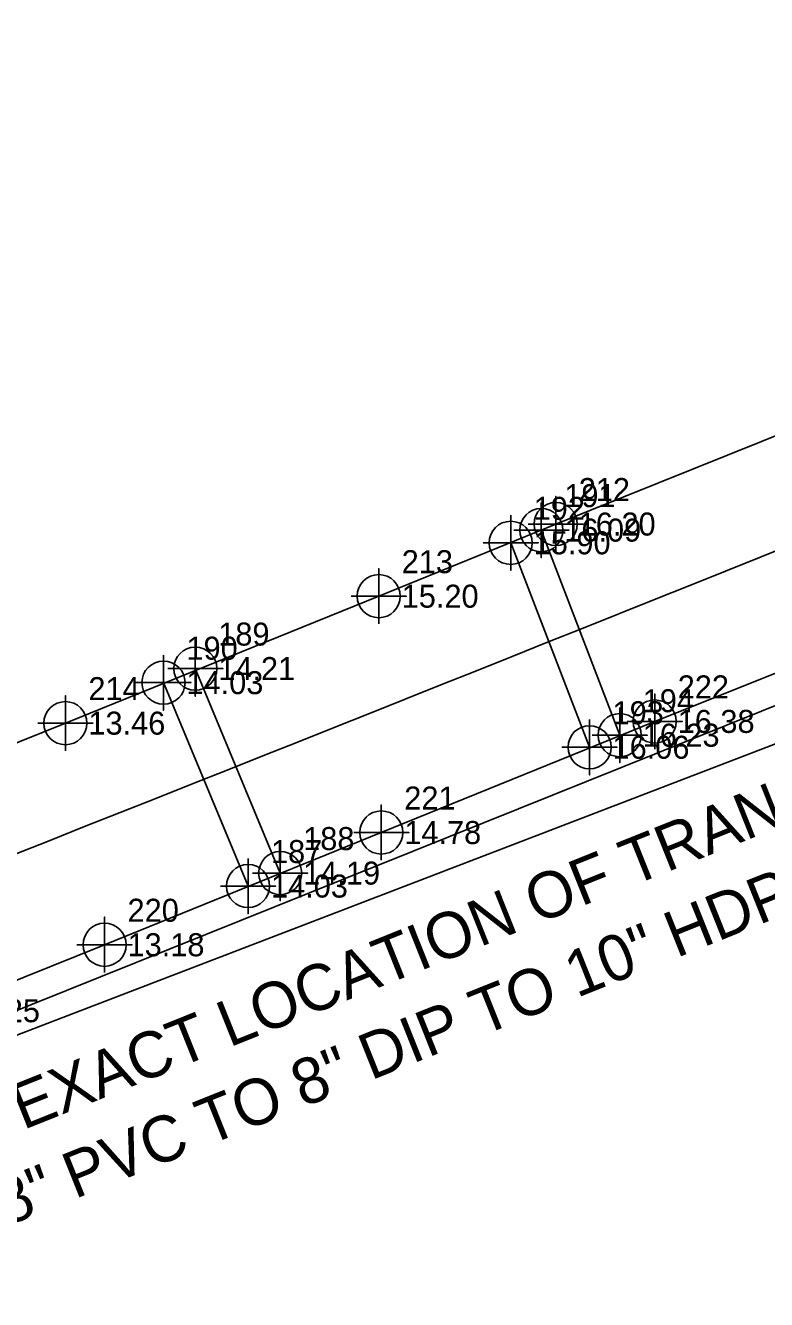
# Model space of a CAD drawing. Extents: x 2597630 to 2605918, y 617194 to 635093.
# Drawn here: x 2604109.4 to 2604190.1, y 618660.8 to 618799.3 of the extents above; entities that cross this region are included whole.
import ezdxf

# ---------------------------------------------------------------- set-up
doc = ezdxf.new("R2010")
doc.units = 0
for name, color, linetype in [('COGO Default Chain', 7, 'Continuous'), ('COGO Default Curve', 7, 'Continuous'), ('Exist Horizontal Alignment', 7, 'Continuous'), ('Exist Structure Major Bridge Seam', 7, 'Continuous'), ('Exist Structure Major Bridge Seam Cogo Elevation', 7, 'Continuous'), ('Exist Structure Major Bridge Seam Cogo Number', 7, 'Continuous'), ('Exist Structure Major Bridge Seam Cogo Point CELL', 7, 'Continuous'), ('Exist Structure Major Deck Tunnel Box Culvert', 7, 'Continuous'), ('Exist Structure Major Deck Tunnel Box Culvert Cogo Elevation', 7, 'Continuous'), ('Exist Structure Major Deck Tunnel Box Culvert Cogo Number', 7, 'Continuous'), ('Exist Structure Major Deck Tunnel Box Culvert Cogo Point CELL', 7, 'Continuous'), ('Exist Utilities Water UG Line SUE LOS B Text', 7, 'Continuous'), ('Exist Utilities Water UG Line SUE LOS C', 7, 'Continuous')]:
    doc.layers.add(name, color=color, linetype=linetype)

# ---------------------------------------------------------------- blocks, each defined once
blk = doc.blocks.new('EXIST STRUCTURE MAJOR DECK TUNNEL BOX CULVERT COGO POINT')
at = {"layer": 'Exist Structure Major Deck Tunnel Box Culvert Cogo Point CELL'}
blk.add_lwpolyline([(-0.06, 0), (0.06, 0), (0, 0), (0, 0.06), (0, -0.06)], dxfattribs=at)
blk.add_circle((0, 0), 0.0469, dxfattribs=at)
blk = doc.blocks.new('EXIST BRIDGE SEAM COGO POINT')
at = {"layer": 'Exist Structure Major Bridge Seam Cogo Point CELL'}
blk.add_lwpolyline([(0, 0.06), (0, -0.06), (0, 0), (0.06, 0), (-0.06, 0)], dxfattribs=at)
blk.add_circle((0, 0), 0.0469, dxfattribs=at)

msp = doc.modelspace()

# ---------------------------------------------------------------- linework, layer by layer
at = {"layer": 'COGO Default Chain'}
msp.add_line((2604025.78, 618657.83), (2604635.42, 618891.58), dxfattribs=at)
msp.add_line((2604025.78, 618657.83), (2604635.42, 618891.58), dxfattribs=at)
msp.add_arc((2597632.59, 635089.51), 17613.89, 290.322115, 292.058302, dxfattribs=at)
msp.add_arc((2597632.59, 635089.51), 17613.89, 290.322115, 292.058302, dxfattribs=at)
msp.add_arc((2597632.59, 635089.51), 17613.89, 290.322115, 292.058302, dxfattribs=at)
msp.add_arc((2597632.59, 635089.51), 17613.89, 290.322115, 292.058302, dxfattribs=at)
msp.add_arc((2597632.59, 635089.51), 17613.89, 290.322115, 292.058302, dxfattribs=at)
msp.add_arc((2597632.59, 635089.51), 17613.89, 290.322115, 292.058302, dxfattribs=at)
at = {"layer": 'COGO Default Curve'}
msp.add_arc((2597632.59, 635089.51), 17613.89, 290.322115, 292.058302, dxfattribs=at)
msp.add_arc((2597632.59, 635089.51), 17613.89, 290.322115, 292.058302, dxfattribs=at)
at = {"layer": 'Exist Horizontal Alignment'}
msp.add_arc((2597632.59, 635089.51), 17613.89, 290.322115, 292.058302, dxfattribs=at)
at = {"layer": 'Exist Structure Major Bridge Seam'}
for p, q in [((2604174.09, 618722.14), (2604165.56, 618744.43)), ((2604170.81, 618720.83), (2604162.23, 618743.05)), ((2604137.15, 618707.15), (2604127.91, 618729.38)), ((2604133.65, 618705.74), (2604124.45, 618727.85))]:
    msp.add_line(p, q, dxfattribs=at)
at = {"layer": 'Exist Structure Major Deck Tunnel Box Culvert'}
for p, q in [((2604167.13, 618745.09), (2604194.51, 618756.07)), ((2604167.13, 618745.09), (2604194.51, 618756.07)), ((2604147.87, 618737.25), (2604167.13, 618745.09)), ((2604147.87, 618737.25), (2604167.13, 618745.09)), ((2604113.78, 618723.45), (2604147.87, 618737.25)), ((2604113.78, 618723.45), (2604147.87, 618737.25)), ((2604203.74, 618733.99), (2604177.9, 618723.63)), ((2604203.74, 618733.99), (2604177.9, 618723.63)), ((2604083.41, 618711.2), (2604113.78, 618723.45)), ((2604083.41, 618711.2), (2604113.78, 618723.45)), ((2604177.9, 618723.63), (2604148.15, 618711.56)), ((2604177.9, 618723.63), (2604148.15, 618711.56)), ((2604148.15, 618711.56), (2604118.04, 618699.36)), ((2604148.15, 618711.56), (2604118.04, 618699.36)), ((2604118.04, 618699.36), (2604091.78, 618688.79)), ((2604118.04, 618699.36), (2604091.78, 618688.79))]:
    msp.add_line(p, q, dxfattribs=at)
at = {"layer": 'Exist Utilities Water UG Line SUE LOS C'}
msp.add_line((2604045.53, 618666.92), (2604610.82, 618894.02), dxfattribs=at)

# ---------------------------------------------------------------- block references
at = {"layer": 'Exist Structure Major Bridge Seam Cogo Point CELL', "xscale": 50, "yscale": 50}
for p in [(2604165.56, 618744.43), (2604162.23, 618743.05), (2604127.91, 618729.38), (2604124.45, 618727.85), (2604174.09, 618722.14), (2604170.81, 618720.83), (2604137.15, 618707.15), (2604133.65, 618705.74)]:
    msp.add_blockref('EXIST BRIDGE SEAM COGO POINT', p, dxfattribs=at)
at = {"layer": 'Exist Structure Major Deck Tunnel Box Culvert Cogo Point CELL', "xscale": 50, "yscale": 50}
for p in [(2604167.13, 618745.09), (2604167.13, 618745.09), (2604147.87, 618737.25), (2604147.87, 618737.25), (2604113.78, 618723.45), (2604113.78, 618723.45), (2604177.9, 618723.63), (2604177.9, 618723.63), (2604148.15, 618711.56), (2604148.15, 618711.56), (2604118.04, 618699.36), (2604118.04, 618699.36)]:
    msp.add_blockref('EXIST STRUCTURE MAJOR DECK TUNNEL BOX CULVERT COGO POINT', p, dxfattribs=at)

# ---------------------------------------------------------------- texts
at = {"layer": 'Exist Structure Major Bridge Seam Cogo Elevation'}
for s, p in [('16.09', (2604168.06, 618743.18)), ('15.90', (2604164.73, 618741.8)), ('14.21', (2604130.41, 618728.13)), ('14.03', (2604126.95, 618726.6)), ('16.23', (2604176.59, 618720.89)), ('16.06', (2604173.31, 618719.58)), ('14.19', (2604139.65, 618705.9)), ('14.03', (2604136.15, 618704.49)), ('12.25', (2604102.64, 618690.94))]:
    msp.add_text(s, height=2.5, dxfattribs=at).set_placement(p)
at = {"layer": 'Exist Structure Major Bridge Seam Cogo Number'}
for s, p in [('191', (2604168.06, 618746.93)), ('192', (2604164.73, 618745.55)), ('189', (2604130.41, 618731.88)), ('190', (2604126.95, 618730.35)), ('194', (2604176.59, 618724.64)), ('193', (2604173.31, 618723.33)), ('188', (2604139.65, 618709.65)), ('187', (2604136.15, 618708.24))]:
    msp.add_text(s, height=2.5, dxfattribs=at).set_placement(p)
at = {"layer": 'Exist Structure Major Deck Tunnel Box Culvert Cogo Elevation'}
for s, p in [('16.20', (2604169.63, 618743.84)), ('15.20', (2604150.37, 618736)), ('13.46', (2604116.28, 618722.2)), ('16.38', (2604180.4, 618722.39)), ('14.78', (2604150.65, 618710.31)), ('13.18', (2604120.54, 618698.11))]:
    msp.add_text(s, height=2.5, dxfattribs=at).set_placement(p)
at = {"layer": 'Exist Structure Major Deck Tunnel Box Culvert Cogo Number'}
for s, p in [('212', (2604169.63, 618747.59)), ('213', (2604150.37, 618739.75)), ('214', (2604116.28, 618725.95)), ('222', (2604180.4, 618726.14)), ('221', (2604150.65, 618714.06)), ('220', (2604120.54, 618701.86))]:
    msp.add_text(s, height=2.5, dxfattribs=at).set_placement(p)
at = {"layer": 'Exist Utilities Water UG Line SUE LOS B Text'}
for s, p in [('EXACT LOCATION OF TRANSITION ', (2604109.18, 618679.2)), (' FROM 8" PVC TO 8" DIP TO 10" HDPE UNKNOWN', (2604085.69, 618660.05))]:
    msp.add_text(s, height=5, rotation=21.8144, dxfattribs=at).set_placement(p)

doc.saveas('drawing.dxf')
